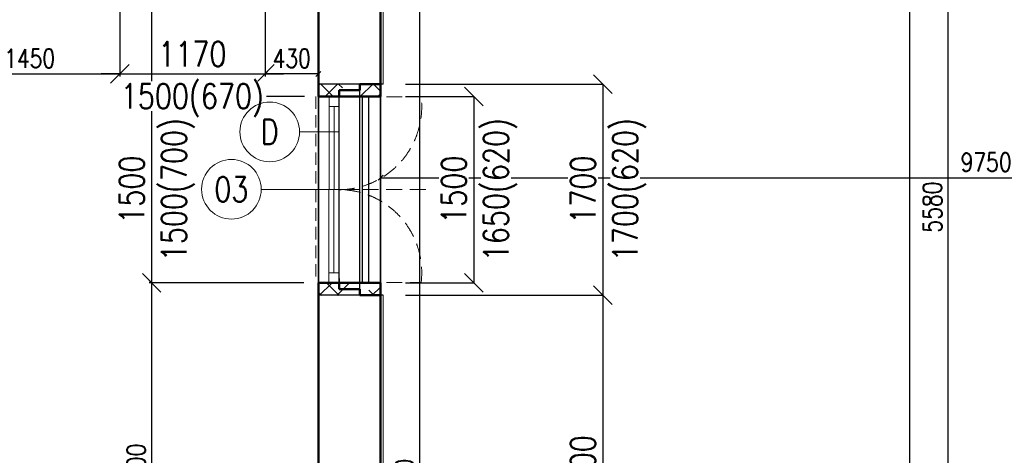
# Model space of a CAD drawing. Header units: millimetres. Extents: x -238874 to 551972, y -298952 to 658415.
# Tile 626 of 656: x 56093 to 64020, y 382291 to 385796. Entities that reach past the tile are written whole.
import ezdxf
from ezdxf.enums import TextEntityAlignment as Align

# ---------------------------------------------------------------- set-up
doc = ezdxf.new("R2010")
doc.units = ezdxf.units.MM
doc.header["$LTSCALE"] = 20
doc.linetypes.add('DASHED', pattern=[0.75, 0.5, -0.25])
doc.linetypes.add('HIDDEN', pattern=[9.525, 6.35, -3.175])
doc.layers.add('00_HEDVIKA _KRESBA', color=1, linetype='Continuous')
doc.layers.add('KOTY', color=8, linetype='Continuous')
doc.layers.add('00_HEDVIKA_DEMOLICE', color=2, linetype='Continuous', lineweight=30, transparency=0.3)
doc.layers.add('CKOKNA OTEVÍRÁNÍ', color=51, linetype='HIDDEN', lineweight=18, transparency=0.5)
for name, color, linetype, lineweight in [('00_HEDVIKA_OBRYS', 1, 'Continuous', 50), ('CKBUBLINY', 1, 'Continuous', 18), ('CKBUBLINY DEMOLICE', 4, 'Continuous', 18), ('CKBUBLINY_POPIS', 3, 'Continuous', 25), ('CKKOTY', 3, 'Continuous', 18), ('CKOKNA', 30, 'Continuous', 18), ('CKSTENY_SRAF', 8, 'Continuous', 18), ('NOSNÉ', 8, 'Continuous', 50), ('PRUCHODY', 7, 'Continuous', 18)]:
    doc.layers.add(name, color=color, linetype=linetype, lineweight=lineweight)
doc.styles.add('SIMPLEX', font='SIMPLEX.shx', dxfattribs={"width": 0.8, "bigfont": 'CAD13.shx'})
doc.styles.get("Standard").update_dxf_attribs({"font": 'simplex.shx', "width": 0.8})
doc.dimstyles.new('CADKON', dxfattribs={"dimscale": 100, "dimtxt": 2, "dimasz": 1.5, "dimexe": 0, "dimexo": 2, "dimgap": 0.6, "dimtad": 1, "dimrnd": 1, "dimtxsty": 'Standard', "dimblk1": 'OBLIQUE', "dimblk2": 'OBLIQUE', "dimsah": 1, "dimcen": 2.5, "dimadec": 1, "dimazin": 2, "dimtfac": 1, "dimtix": 1, "dimtmove": 2, "dimatfit": 3, "dimldrblk": 'OPEN30', "dimfxl": 5, "dimtfill": 1, "dimtolj": 1, "dimarcsym": 0})
doc.dimstyles.new('CKA', dxfattribs={"dimtxt": 200, "dimasz": 40, "dimexe": 20, "dimexo": 0.2, "dimgap": 50, "dimtad": 1, "dimdec": 0, "dimrnd": 1, "dimzin": 0, "dimdsep": 46, "dimtxsty": 'Standard', "dimblk1": 'OBLIQUE', "dimblk2": 'OBLIQUE', "dimsah": 1, "dimcen": 0.09, "dimclrd": 253, "dimclre": 253, "dimclrt": 253, "dimadec": 0, "dimazin": 0, "dimtfac": 1, "dimtdec": 0, "dimtix": 1, "dimtmove": 2, "dimatfit": 3, "dimfxl": 1, "dimtolj": 1, "dimtzin": 0, "dimarcsym": 0})
pattern_1 = [(45, (-18836.24, 340.33), (-212.13203, 212.13203), []), (45, (-18694.8, 340.33), (-212.13203, 212.13203), []), (135, (-18596.12, 368.32), (-212.13203, -212.13203), [200, -100]), (135, (-18525.4, 439.03), (-212.13203, -212.13203), [200, -100])]

# ---------------------------------------------------------------- blocks, each defined once
blk = doc.blocks.new('_OBLIQUE')
at = {"color": 0, "linetype": 'ByBlock'}
blk.add_line((-0.5, -0.5), (0.5, 0.5), dxfattribs=at)
blk = doc.blocks.new('*D2579')
at = {"layer": 'DEFPOINTS', "color": 0, "transparency": 16777216}
for p in [(68748, 385363.6), (58998, 385278.6), (68748, 384524.7)]:
    blk.add_point(p, dxfattribs=at)
at = {"layer": 'KOTY', "lineweight": -2, "transparency": 16777216}
for p, q in [((68748, 384982.9), (68748, 384504.7)), ((58998, 384524.7), (68748, 384524.7))]:
    blk.add_line(p, q, dxfattribs=at)
at = {"layer": 'KOTY', "lineweight": -2, "transparency": 16777216, "xscale": 40, "yscale": 40, "zscale": 40, "rotation": 180}
blk.add_blockref('_OBLIQUE', (58998, 384524.7), dxfattribs=at)
at = {"layer": 'KOTY', "lineweight": -2, "transparency": 16777216, "xscale": 40, "yscale": 40, "zscale": 40}
blk.add_blockref('_OBLIQUE', (68748, 384524.7), dxfattribs=at)
at = {"layer": 'KOTY', "transparency": 16777216, "insert": (63873, 384649.7), "char_height": 150, "attachment_point": 5, "style": 'SIMPLEX'}
blk.add_mtext('\\A1;9750', dxfattribs=at)
blk = doc.blocks.new('*D2580')
at = {"layer": 'DEFPOINTS', "color": 0, "transparency": 16777216}
for p in [(59126, 387078.6), (59314.9, 387078.6), (58998, 376928.6)]:
    blk.add_point(p, dxfattribs=at)
at = {"layer": 'KOTY', "lineweight": -2, "transparency": 16777216}
for p, q in [((59314.9, 376928.6), (59314.9, 387078.6)), ((59506.7, 387078.6), (59334.9, 387078.6))]:
    blk.add_line(p, q, dxfattribs=at)
at = {"layer": 'KOTY', "lineweight": -2, "transparency": 16777216, "xscale": 40, "yscale": 40, "zscale": 40}
for p, rotation in [((59314.9, 387078.6), 90), ((59314.9, 376928.6), 270)]:
    blk.add_blockref('_OBLIQUE', p, dxfattribs=dict(at, rotation=rotation))
at = {"layer": 'KOTY', "transparency": 16777216, "insert": (59189.9, 382003.6), "char_height": 150, "attachment_point": 5, "rotation": 90, "style": 'SIMPLEX'}
blk.add_mtext('\\A1;10150', dxfattribs=at)
blk = doc.blocks.new('*D2581')
at = {"layer": 'DEFPOINTS', "color": 0, "transparency": 16777216}
for p in [(57155.5, 383678.6), (57711.8, 383678.6), (57711.8, 380678.6)]:
    blk.add_point(p, dxfattribs=at)
at = {"layer": 'KOTY', "lineweight": -2, "transparency": 16777216}
for p, q in [((57331, 383678.6), (57135.5, 383678.6)), ((57155.5, 380678.6), (57155.5, 383678.6))]:
    blk.add_line(p, q, dxfattribs=at)
at = {"layer": 'KOTY', "lineweight": -2, "transparency": 16777216, "xscale": 40, "yscale": 40, "zscale": 40}
for p, rotation in [((57155.5, 383678.6), 90), ((57155.5, 380678.6), 270)]:
    blk.add_blockref('_OBLIQUE', p, dxfattribs=dict(at, rotation=rotation))
at = {"layer": 'KOTY', "transparency": 16777216, "insert": (57030.5, 382178.6), "char_height": 150, "attachment_point": 5, "rotation": 90, "style": 'SIMPLEX'}
blk.add_mtext('\\A1;3000', dxfattribs=at)
blk = doc.blocks.new('*D2591')
at = {"layer": 'DEFPOINTS', "color": 0, "transparency": 16777216}
for p in [(56898, 387913.9), (55448, 385713.9), (56898, 385360)]:
    blk.add_point(p, dxfattribs=at)
at = {"layer": 'KOTY', "lineweight": -2, "transparency": 16777216}
for p, q in [((56898, 387533.2), (56898, 385340)), ((55448, 385360), (56898, 385360))]:
    blk.add_line(p, q, dxfattribs=at)
at = {"layer": 'KOTY', "lineweight": -2, "transparency": 16777216, "xscale": 40, "yscale": 40, "zscale": 40, "rotation": 180}
blk.add_blockref('_OBLIQUE', (55448, 385360), dxfattribs=at)
at = {"layer": 'KOTY', "lineweight": -2, "transparency": 16777216, "xscale": 40, "yscale": 40, "zscale": 40}
blk.add_blockref('_OBLIQUE', (56898, 385360), dxfattribs=at)
at = {"layer": 'KOTY', "transparency": 16777216, "insert": (56173, 385485), "char_height": 150, "attachment_point": 5, "style": 'SIMPLEX'}
blk.add_mtext('\\A1;1450', dxfattribs=at)
blk = doc.blocks.new('*D2596')
at = {"layer": 'DEFPOINTS', "color": 0, "transparency": 16777216}
for p in [(57155.5, 387078.6), (57330.1, 387078.6), (57711.8, 385178.6)]:
    blk.add_point(p, dxfattribs=at)
at = {"layer": 'KOTY', "lineweight": -2, "transparency": 16777216}
for p, q in [((56949.4, 387078.6), (57135.5, 387078.6)), ((57155.5, 385178.6), (57155.5, 387078.6))]:
    blk.add_line(p, q, dxfattribs=at)
at = {"layer": 'KOTY', "lineweight": -2, "transparency": 16777216, "xscale": 40, "yscale": 40, "zscale": 40}
for p, rotation in [((57155.5, 387078.6), 90), ((57155.5, 385178.6), 270)]:
    blk.add_blockref('_OBLIQUE', p, dxfattribs=dict(at, rotation=rotation))
at = {"layer": 'KOTY', "transparency": 16777216, "insert": (57030.5, 386128.6), "char_height": 150, "attachment_point": 5, "rotation": 90, "style": 'SIMPLEX'}
blk.add_mtext('\\A1;1900', dxfattribs=at)
blk = doc.blocks.new('*D2601')
at = {"layer": 'DEFPOINTS', "color": 0, "transparency": 16777216}
for p in [(61348, 387078.6), (63260.1, 387078.6), (61348, 375478.6)]:
    blk.add_point(p, dxfattribs=at)
at = {"layer": 'KOTY', "lineweight": -2, "transparency": 16777216}
for p, q in [((61728.7, 387078.6), (63280.1, 387078.6)), ((63260.1, 375478.6), (63260.1, 387078.6))]:
    blk.add_line(p, q, dxfattribs=at)
at = {"layer": 'KOTY', "lineweight": -2, "transparency": 16777216, "xscale": 40, "yscale": 40, "zscale": 40}
for p, rotation in [((63260.1, 387078.6), 90), ((63260.1, 375478.6), 270)]:
    blk.add_blockref('_OBLIQUE', p, dxfattribs=dict(at, rotation=rotation))
at = {"layer": 'KOTY', "transparency": 16777216, "insert": (63135.1, 381278.6), "char_height": 150, "attachment_point": 5, "rotation": 90, "style": 'SIMPLEX'}
blk.add_mtext('\\A1;11600', dxfattribs=at)
blk = doc.blocks.new('*D2603')
at = {"layer": 'DEFPOINTS', "color": 0, "transparency": 16777216}
for p in [(63565.6, 387078.6), (63565.6, 381498.6), (63873, 381498.6)]:
    blk.add_point(p, dxfattribs=at)
at = {"layer": 'KOTY', "lineweight": -2, "transparency": 16777216}
for p, q in [((63565.6, 387078.6), (63565.6, 381498.6)), ((63492.2, 381498.6), (63545.6, 381498.6))]:
    blk.add_line(p, q, dxfattribs=at)
at = {"layer": 'KOTY', "lineweight": -2, "transparency": 16777216, "xscale": 40, "yscale": 40, "zscale": 40}
for p, rotation in [((63565.6, 387078.6), 90), ((63565.6, 381498.6), 270)]:
    blk.add_blockref('_OBLIQUE', p, dxfattribs=dict(at, rotation=rotation))
at = {"layer": 'KOTY', "transparency": 16777216, "insert": (63440.6, 384288.6), "char_height": 150, "attachment_point": 5, "rotation": 90, "style": 'SIMPLEX'}
blk.add_mtext('\\A1;5580', dxfattribs=at)
blk = doc.blocks.new('*D3295')
at = {"layer": 'CKKOTY', "color": 0, "lineweight": -2, "transparency": 16777216}
for p, q in [((59198, 383578.6), (60788.1, 383578.6)), ((60788.1, 383578.6), (60788.1, 380778.6)), ((59198, 380778.6), (60788.1, 380778.6))]:
    blk.add_line(p, q, dxfattribs=at)
at = {"layer": 'DEFPOINTS', "color": 0, "transparency": 16777216}
for p in [(58998, 383578.6), (58998, 380778.6), (60788.1, 380778.6)]:
    blk.add_point(p, dxfattribs=at)
at = {"layer": 'CKKOTY', "color": 0, "lineweight": -2, "transparency": 16777216, "xscale": 150, "yscale": 150, "zscale": 150}
for p, rotation in [((60788.1, 383578.6), 90), ((60788.1, 380778.6), 270)]:
    blk.add_blockref('_OBLIQUE', p, dxfattribs=dict(at, rotation=rotation))
at = {"layer": 'CKKOTY', "color": 0, "transparency": 16777216, "insert": (60628.1, 382178.6), "char_height": 200, "attachment_point": 5, "rotation": 90, "bg_fill": 3, "box_fill_scale": 1.1, "bg_fill_color": 256, "bg_fill_true_color": 13158600, "bg_fill_transparency": 0}
blk.add_mtext('\\A1;2800', dxfattribs=at)
blk = doc.blocks.new('_Open30')
at = {"color": 0, "lineweight": -2}
for p, q in [((-1, 0.268), (0, 0)), ((0, 0), (-1, -0.268)), ((0, 0), (-1, 0))]:
    blk.add_line(p, q, dxfattribs=at)
blk = doc.blocks.new('*D3297')
at = {"layer": 'CKKOTY', "color": 0, "lineweight": -2, "transparency": 16777216}
for p, q in [((59198, 385278.6), (60788.1, 385278.6)), ((60788.1, 385278.6), (60788.1, 383578.6)), ((59198, 383578.6), (60788.1, 383578.6))]:
    blk.add_line(p, q, dxfattribs=at)
at = {"layer": 'DEFPOINTS', "color": 0, "transparency": 16777216}
for p in [(58998, 385278.6), (58998, 383578.6), (60788.1, 383578.6)]:
    blk.add_point(p, dxfattribs=at)
at = {"layer": 'CKKOTY', "color": 0, "lineweight": -2, "transparency": 16777216, "xscale": 150, "yscale": 150, "zscale": 150}
for p, rotation in [((60788.1, 385278.6), 90), ((60788.1, 383578.6), 270)]:
    blk.add_blockref('_OBLIQUE', p, dxfattribs=dict(at, rotation=rotation))
at = {"layer": 'CKKOTY', "color": 0, "transparency": 16777216, "char_height": 200, "attachment_point": 5, "rotation": 90, "bg_fill": 3, "box_fill_scale": 1.1, "bg_fill_color": 256, "bg_fill_true_color": 13158600, "bg_fill_transparency": 0}
for s, insert in [('\\A1;1700(620)', (61000.5, 384428.6)), ('\\A1;1700', (60628.1, 384428.6))]:
    blk.add_mtext(s, dxfattribs=dict(at, insert=insert))
blk = doc.blocks.new('*D3299')
at = {"layer": 'CKKOTY', "color": 0, "lineweight": -2, "transparency": 16777216}
for p, q in [((58298, 385178.6), (57155.5, 385178.6)), ((57155.5, 383678.6), (57155.5, 385178.6)), ((58298, 383678.6), (57155.5, 383678.6))]:
    blk.add_line(p, q, dxfattribs=at)
at = {"layer": 'DEFPOINTS', "color": 0, "transparency": 16777216}
for p in [(57155.5, 385178.6), (58498, 385178.6), (58498, 383678.6)]:
    blk.add_point(p, dxfattribs=at)
at = {"layer": 'CKKOTY', "color": 0, "lineweight": -2, "transparency": 16777216, "xscale": 150, "yscale": 150, "zscale": 150}
for p, rotation in [((57155.5, 385178.6), 90), ((57155.5, 383678.6), 270)]:
    blk.add_blockref('_OBLIQUE', p, dxfattribs=dict(at, rotation=rotation))
at = {"layer": 'CKKOTY', "color": 0, "transparency": 16777216, "char_height": 200, "attachment_point": 5, "rotation": 90, "bg_fill": 3, "box_fill_scale": 1.1, "bg_fill_color": 256, "bg_fill_true_color": 13158600, "bg_fill_transparency": 0}
for s, insert in [('\\A1;1500(720)', (57367.9, 384428.6)), ('\\A1;1500', (56995.5, 384428.6))]:
    blk.add_mtext(s, dxfattribs=dict(at, insert=insert))
blk = doc.blocks.new('*D3320')
at = {"layer": 'CKKOTY', "color": 0, "lineweight": -2, "transparency": 16777216}
for p, q in [((58384.6, 385178.6), (57155.5, 385178.6)), ((57155.5, 383678.6), (57155.5, 385178.6)), ((58381.3, 383678.6), (57155.5, 383678.6))]:
    blk.add_line(p, q, dxfattribs=at)
at = {"layer": 'DEFPOINTS', "color": 0, "transparency": 16777216}
for p in [(57155.5, 385178.6), (58584.6, 385178.6), (58581.3, 383678.6)]:
    blk.add_point(p, dxfattribs=at)
at = {"layer": 'CKKOTY', "color": 0, "lineweight": -2, "transparency": 16777216, "xscale": 150, "yscale": 150, "zscale": 150}
for p, rotation in [((57155.5, 385178.6), 90), ((57155.5, 383678.6), 270)]:
    blk.add_blockref('_OBLIQUE', p, dxfattribs=dict(at, rotation=rotation))
at = {"layer": 'CKKOTY', "color": 0, "transparency": 16777216, "char_height": 200, "attachment_point": 5, "rotation": 90, "bg_fill": 3, "box_fill_scale": 1.1, "bg_fill_color": 256, "bg_fill_true_color": 13158600, "bg_fill_transparency": 0}
for s, insert in [('\\A1;1500(700)', (57367.9, 384428.6)), ('\\A1;1500', (56995.5, 384428.6))]:
    blk.add_mtext(s, dxfattribs=dict(at, insert=insert))
blk = doc.blocks.new('*D3319')
at = {"layer": 'CKKOTY', "color": 0, "lineweight": -2, "transparency": 16777216}
for p, q in [((59198, 385178.6), (59748.7, 385178.6)), ((59748.7, 385178.6), (59748.7, 383678.6)), ((59198, 383678.6), (59748.7, 383678.6))]:
    blk.add_line(p, q, dxfattribs=at)
at = {"layer": 'DEFPOINTS', "color": 0, "transparency": 16777216}
for p in [(58998, 385178.6), (58998, 383678.6), (59748.7, 383678.6)]:
    blk.add_point(p, dxfattribs=at)
at = {"layer": 'CKKOTY', "color": 0, "lineweight": -2, "transparency": 16777216, "xscale": 150, "yscale": 150, "zscale": 150}
for p, rotation in [((59748.7, 385178.6), 90), ((59748.7, 383678.6), 270)]:
    blk.add_blockref('_OBLIQUE', p, dxfattribs=dict(at, rotation=rotation))
at = {"layer": 'CKKOTY', "color": 0, "transparency": 16777216, "char_height": 200, "attachment_point": 5, "rotation": 90, "bg_fill": 3, "box_fill_scale": 1.1, "bg_fill_color": 256, "bg_fill_true_color": 13158600, "bg_fill_transparency": 0}
for s, insert in [('\\A1;1650(620)', (59961.1, 384428.6)), ('\\A1;1500', (59588.7, 384428.6))]:
    blk.add_mtext(s, dxfattribs=dict(at, insert=insert))
blk = doc.blocks.new('*D3321')
at = {"layer": 'DEFPOINTS', "color": 0, "transparency": 16777216}
for p in [(58068, 388379), (58498, 386032.6), (58068, 385360)]:
    blk.add_point(p, dxfattribs=at)
at = {"layer": 'KOTY', "lineweight": -2, "transparency": 16777216}
for p, q in [((58068, 387998.2), (58068, 385340)), ((58498, 385360), (58068, 385360))]:
    blk.add_line(p, q, dxfattribs=at)
at = {"layer": 'KOTY', "lineweight": -2, "transparency": 16777216, "xscale": 40, "yscale": 40, "zscale": 40, "rotation": 180}
blk.add_blockref('_OBLIQUE', (58068, 385360), dxfattribs=at)
at = {"layer": 'KOTY', "lineweight": -2, "transparency": 16777216, "xscale": 40, "yscale": 40, "zscale": 40}
blk.add_blockref('_OBLIQUE', (58498, 385360), dxfattribs=at)
at = {"layer": 'KOTY', "transparency": 16777216, "insert": (58283, 385485), "char_height": 150, "attachment_point": 5, "style": 'SIMPLEX'}
blk.add_mtext('\\A1;430', dxfattribs=at)
blk = doc.blocks.new('*D3385')
at = {"layer": 'CKKOTY', "color": 0, "lineweight": -2, "transparency": 16777216}
for p, q in [((56898, 386337), (56898, 385360)), ((58068, 386242.6), (58068, 385360)), ((56898, 385360), (56748, 385360)), ((56898, 385360), (58068, 385360)), ((58068, 385360), (58218, 385360))]:
    blk.add_line(p, q, dxfattribs=at)
at = {"layer": 'DEFPOINTS', "color": 0, "transparency": 16777216}
for p in [(56898, 386537), (58068, 386442.6), (58068, 385360)]:
    blk.add_point(p, dxfattribs=at)
at = {"layer": 'CKKOTY', "color": 0, "lineweight": -2, "transparency": 16777216, "xscale": 150, "yscale": 150, "zscale": 150}
blk.add_blockref('_OBLIQUE', (56898, 385360), dxfattribs=at)
at = {"layer": 'CKKOTY', "color": 0, "lineweight": -2, "transparency": 16777216, "xscale": 150, "yscale": 150, "zscale": 150, "rotation": 180}
blk.add_blockref('_OBLIQUE', (58068, 385360), dxfattribs=at)
at = {"layer": 'CKKOTY', "color": 0, "transparency": 16777216, "insert": (57483, 385520), "char_height": 200, "attachment_point": 5, "bg_fill": 3, "box_fill_scale": 1.1, "bg_fill_color": 256, "bg_fill_true_color": 13158600, "bg_fill_transparency": 0}
blk.add_mtext('\\A1;1170', dxfattribs=at)
at = {"layer": 'CKKOTY', "color": 0, "transparency": 16777216, "insert": (57483, 385147.6), "char_height": 200, "attachment_point": 5, "bg_fill": 3, "box_fill_scale": 1.1, "bg_fill_color": 256, "bg_fill_true_color": 13158600, "bg_fill_transparency": 0}
blk.add_mtext('\\A1;1500(670)', dxfattribs=at)
blk = doc.blocks.new('CK_BUBBLE_1_0_0')
at = {"color": 0, "linetype": 'ByBlock', "lineweight": -2}
blk.add_circle((0, 0), 1, dxfattribs=at)

msp = doc.modelspace()

# ---------------------------------------------------------------- linework, layer by layer
at = {"layer": '00_HEDVIKA _KRESBA'}
for p, q in [((58852.728, 383678.626), (58852.728, 385178.626)), ((58903.728, 383678.626), (58903.728, 385178.626))]:
    msp.add_line(p, q, dxfattribs=at)
at = {"layer": '00_HEDVIKA_DEMOLICE'}
for p, q in [((58831.296, 385278.626), (58831.296, 385228.626)), ((58831.296, 383578.626), (58831.296, 385278.626)), ((58664.628, 385228.626), (58664.628, 385178.626)), ((58831.296, 385228.626), (58664.628, 385228.626)), ((58664.628, 383628.626), (58664.628, 385228.626)), ((58664.628, 383628.626), (58664.628, 385228.626)), ((58664.628, 385228.626), (58664.628, 385228.626)), ((58664.628, 383713.626), (58664.628, 383638.626)), ((58664.628, 383628.626), (58664.628, 383678.626)), ((58664.628, 383628.626), (58664.627, 383628.626)), ((58831.296, 383628.626), (58664.628, 383628.626)), ((58831.296, 383578.626), (58831.296, 383628.626))]:
    msp.add_line(p, q, dxfattribs=at)
at = {"layer": 'CKOKNA'}
for p, q in [((58664.628, 385096.626), (58664.628, 385178.626)), ((58661.295, 383760.626), (58664.628, 385096.626)), ((58661.295, 383760.626), (58661.295, 383678.626))]:
    msp.add_line(p, q, dxfattribs=at)
at = {"layer": 'NOSNÉ'}
for p, q in [((58497.962, 385178.626), (58497.962, 387078.626)), ((58997.962, 385278.626), (58997.962, 387078.626)), ((58831.296, 385278.626), (58831.296, 385228.626)), ((58997.962, 385278.626), (58831.296, 385278.626)), ((58664.628, 385178.626), (58497.962, 385178.626)), ((58664.628, 385228.626), (58664.628, 385178.626)), ((58831.296, 385228.626), (58664.628, 385228.626)), ((58497.962, 380678.626), (58497.962, 383678.626)), ((58664.628, 383678.626), (58497.962, 383678.626)), ((58664.628, 383628.626), (58664.628, 383678.626)), ((58831.296, 383628.626), (58664.628, 383628.626)), ((58831.296, 383578.626), (58831.296, 383628.626)), ((58997.962, 383578.626), (58831.296, 383578.626)), ((58997.962, 380778.626), (58997.962, 383578.626))]:
    msp.add_line(p, q, dxfattribs=at)
at = {"layer": 'PRUCHODY'}
for p, q in [((59017.962, 385278.626), (59017.962, 387058.626)), ((59017.962, 385278.626), (58997.962, 385278.626)), ((59017.962, 383578.626), (58997.962, 383578.626)), ((59017.962, 380778.626), (59017.962, 383578.626))]:
    msp.add_line(p, q, dxfattribs=at)

# ---------------------------------------------------------------- dimensions: what is measured, and where the dimension line sits
at = {"layer": 'KOTY'}
dim = msp.add_linear_dim(base=(58067.962, 385360.015), p1=(58497.962, 386032.647), p2=(58067.962, 388378.964), dimstyle='CKA', override={"dimtxt": 150, "dimexo": 380.774374, "dimtxsty": 'SIMPLEX', "dimse1": 1, "dimclrd": 256, "dimclre": 256, "dimclrt": 256}, dxfattribs=at)
dim.commit()
dim.dimension.update_dxf_attribs({"geometry": '*D3321', "text_midpoint": (58282.962, 385485.015)})
for base, p1, p2, angle, text, picture, middle in [((56897.962, 385360.015), (55447.962, 385713.938), (56897.962, 387913.938), 180, '1450', '*D2591', (56172.962, 385485.015)), ((57155.534, 387078.626), (57711.797, 385178.626), (57330.131, 387078.626), 90, '1900', '*D2596', (57030.534, 386128.626)), ((59314.886, 387078.626), (58997.962, 376928.626), (59125.962, 387078.626), 270, '10150', '*D2580', (59189.886, 382003.626)), ((63260.102, 387078.626), (61347.962, 375478.626), (61347.962, 387078.626), 270, '11600', '*D2601', (63135.102, 381278.626)), ((63565.603, 381498.626), (63565.603, 387078.626), (63872.962, 381498.626), 270, '5580', '*D2603', (63440.603, 384288.626)), ((68747.962, 384524.703), (58997.962, 385278.626), (68747.962, 385363.626), 180, '9750', '*D2579', (63872.962, 384649.703)), ((57155.534, 383678.626), (57711.797, 380678.626), (57711.797, 383678.626), 90, '3000', '*D2581', (57030.534, 382178.626))]:
    dim = msp.add_linear_dim(base=base, p1=p1, p2=p2, angle=angle, text=text, dimstyle='CKA', override={"dimtxt": 150, "dimexo": 380.774374, "dimtxsty": 'SIMPLEX', "dimse1": 1, "dimclrd": 256, "dimclre": 256, "dimclrt": 256}, dxfattribs=at)
    dim.commit()
    dim.dimension.update_dxf_attribs({"geometry": picture, "text_midpoint": middle})

# ---------------------------------------------------------------- next in the draw order: dimensions: what is measured, and where the dimension line sits
at = {"layer": 'CKKOTY'}
dim = msp.add_linear_dim(base=(57155.534, 385178.626), p1=(58497.962, 383678.626), p2=(58497.962, 385178.626), angle=90, text='<>\\X1500(720)', dimstyle='CADKON', override={"dimtmove": 2}, dxfattribs=at)
dim.commit()
dim.dimension.update_dxf_attribs({"geometry": '*D3299', "text_midpoint": (57155.534, 384428.626)})
dim = msp.add_linear_dim(base=(60788.073, 380778.626), p1=(58997.962, 383578.626), p2=(58997.962, 380778.626), angle=90, dimstyle='CADKON', dxfattribs=at)
dim.commit()
dim.dimension.update_dxf_attribs({"geometry": '*D3295', "text_midpoint": (60628.073, 382178.626)})

# ---------------------------------------------------------------- next in the draw order: linework, layer by layer
at = {"layer": '00_HEDVIKA _KRESBA'}
msp.add_line((58497.962, 383678.626), (58497.962, 385178.626), dxfattribs=at)
at = {"layer": 'CKOKNA', "linetype": 'DASHED', "ltscale": 10}
msp.add_line((58477.962, 385178.626), (58477.962, 383678.626), dxfattribs=at)
at = {"layer": 'NOSNÉ'}
for p, q in [((58664.628, 385178.626), (58497.962, 385178.626)), ((58664.628, 383678.626), (58497.962, 383678.626))]:
    msp.add_line(p, q, dxfattribs=at)

# ---------------------------------------------------------------- next in the draw order: dimensions: what is measured, and where the dimension line sits
at = {"layer": 'CKKOTY'}
dim = msp.add_linear_dim(base=(60788.073, 383578.626), p1=(58997.962, 385278.626), p2=(58997.962, 383578.626), angle=90, text='<>\\X1700(620)', dimstyle='CADKON', override={"dimtmove": 2}, dxfattribs=at)
dim.commit()
dim.dimension.update_dxf_attribs({"geometry": '*D3297', "text_midpoint": (60788.073, 384428.626)})

# ---------------------------------------------------------------- next in the draw order: linework, layer by layer
at = {"layer": '00_HEDVIKA _KRESBA'}
msp.add_line((58664.628, 385178.626), (58997.962, 385178.626), dxfattribs=at)
at = {"layer": '00_HEDVIKA_DEMOLICE'}
for p, q in [((58997.962, 385278.626), (58831.296, 385278.626)), ((59017.962, 385278.626), (58997.962, 385278.626)), ((58997.962, 385278.626), (58997.962, 383578.626)), ((58997.962, 383578.626), (58831.296, 383578.626)), ((59017.962, 383578.626), (58997.962, 383578.626))]:
    msp.add_line(p, q, dxfattribs=at)
at = {"layer": '00_HEDVIKA_OBRYS'}
msp.add_line((58664.628, 383678.626), (58997.962, 383678.626), dxfattribs=at)

# ---------------------------------------------------------------- next in the draw order: dimensions: what is measured, and where the dimension line sits
at = {"layer": 'CKKOTY'}
dim = msp.add_linear_dim(base=(57155.534, 385178.626), p1=(58581.295, 383678.626), p2=(58584.628, 385178.626), angle=90, text='<>\\X1500(700)', dimstyle='CADKON', override={"dimtmove": 2}, dxfattribs=at)
dim.commit()
dim.dimension.update_dxf_attribs({"geometry": '*D3320', "text_midpoint": (57155.534, 384428.626)})

# ---------------------------------------------------------------- next in the draw order: linework, layer by layer
at = {"layer": '00_HEDVIKA _KRESBA'}
for points in [[(58897.962, 385278.626), (58497.962, 385278.626)], [(58897.962, 383578.626), (58497.962, 383578.626)]]:
    msp.add_lwpolyline(points, dxfattribs=at)
at = {"layer": '00_HEDVIKA_DEMOLICE'}
for p, q in [((58497.962, 385178.626), (58497.962, 383678.626)), ((58664.63, 385178.626), (58497.962, 385178.626)), ((58664.63, 383678.626), (58497.962, 383678.626))]:
    msp.add_line(p, q, dxfattribs=at)
at = {"layer": '00_HEDVIKA_OBRYS'}
for points in [[(58997.962, 385278.626), (58997.962, 385178.626), (58497.962, 385178.626)], [(58997.962, 383578.626), (58997.962, 383678.626), (58497.962, 383678.626)]]:
    msp.add_lwpolyline(points, dxfattribs=at)
at = {"layer": 'CKBUBLINY'}
msp.add_line((58037.275, 384430.948), (58831.296, 384428.626), dxfattribs=at)
at = {"layer": 'CKBUBLINY DEMOLICE'}
msp.add_line((58346.225, 384893.679), (58664.628, 384893.679), dxfattribs=at)
at = {"layer": 'CKOKNA'}
for p, q in [((58584.628, 385096.626), (58584.628, 385178.626)), ((58584.628, 385178.626), (58664.628, 385178.626)), ((58581.295, 383760.626), (58584.628, 385096.626)), ((58584.628, 385096.626), (58664.628, 385096.626)), ((58621.295, 383760.626), (58624.628, 385096.626)), ((58581.295, 383760.626), (58661.295, 383760.626)), ((58581.295, 383760.626), (58581.295, 383678.626)), ((58581.295, 383678.626), (58661.295, 383678.626))]:
    msp.add_line(p, q, dxfattribs=at)

# ---------------------------------------------------------------- next in the draw order: block references
at = {"layer": 'CKBUBLINY'}
ref = msp.add_blockref('CK_BUBBLE_1_0_0', (57797.275, 384431.505), dxfattribs=dict(at, xscale=240, yscale=240, zscale=240))
ref.add_attrib('NUM1', '03', dxfattribs={"layer": 'CKBUBLINY_POPIS', "height": 200, "width": 0.8, "flags": 8}).set_placement((57797.275, 384431.505), align=Align.MIDDLE_CENTER)

# ---------------------------------------------------------------- next in the draw order: dimensions: what is measured, and where the dimension line sits
at = {"layer": 'CKKOTY'}
dim = msp.add_linear_dim(base=(58067.962, 385360.015), p1=(56897.962, 386536.977), p2=(58067.962, 386442.591), angle=180, text='<>\\X1500(670)', dimstyle='CADKON', override={"dimtmove": 2}, dxfattribs=at)
dim.commit()
dim.dimension.update_dxf_attribs({"geometry": '*D3385', "text_midpoint": (57482.962, 385360.015)})

# ---------------------------------------------------------------- next in the draw order: block references
at = {"layer": 'CKBUBLINY DEMOLICE'}
ref = msp.add_blockref('CK_BUBBLE_1_0_0', (58106.225, 384893.679), dxfattribs=dict(at, xscale=240, yscale=240, zscale=240))
ref.add_attrib('NUM1', 'D', dxfattribs={"height": 200, "width": 0.8, "flags": 8}).set_placement((58106.225, 384893.679), align=Align.MIDDLE_CENTER)

# ---------------------------------------------------------------- next in the draw order: dimensions: what is measured, and where the dimension line sits
at = {"layer": 'CKKOTY'}
dim = msp.add_linear_dim(base=(59748.737, 383678.626), p1=(58997.962, 385178.626), p2=(58997.962, 383678.626), angle=90, text='<>\\X1650(620)', dimstyle='CADKON', override={"dimtmove": 2}, dxfattribs=at)
dim.commit()
dim.dimension.update_dxf_attribs({"geometry": '*D3319', "text_midpoint": (59748.737, 384428.626)})

# ---------------------------------------------------------------- next in the draw order: hatches: boundary and pattern name
at = {"layer": 'CKSTENY_SRAF'}
h = msp.add_hatch(dxfattribs=at)
h.set_pattern_fill('ZDIVO-PLYNOSILIK', color=256, scale=100)
h.set_pattern_definition(pattern_1)
h.paths.add_polyline_path([(58997.962, 385281.328), (58497.962, 385281.328), (58497.962, 385178.626), (58997.962, 385178.626)])
h = msp.add_hatch(dxfattribs=at)
h.set_pattern_fill('ZDIVO-PLYNOSILIK', color=256, scale=100)
h.set_pattern_definition(pattern_1)
h.paths.add_polyline_path([(58997.962, 383575.924), (58497.962, 383575.924), (58497.962, 383678.626), (58997.962, 383678.626)])

# ---------------------------------------------------------------- next in the draw order: linework, layer by layer
at = {"layer": '00_HEDVIKA _KRESBA'}
msp.add_line((58997.962, 383678.626), (58997.962, 385178.626), dxfattribs=at)
at = {"layer": 'CKOKNA OTEVÍRÁNÍ'}
for p, q in [((58664.628, 385176.126), (59325.047, 385176.126)), ((58662.962, 384428.626), (59412.244, 384428.626)), ((58664.628, 383681.126), (59325.047, 383681.126))]:
    msp.add_line(p, q, dxfattribs=at)
for centre, start, end in [((58661.295, 385096.626), 270.1429389, 6.8299924), ((58661.295, 383760.626), 353.1700076, 89.8570611)]:
    msp.add_arc(centre, 668.496, start, end, dxfattribs=at)

doc.saveas('drawing.dxf')
